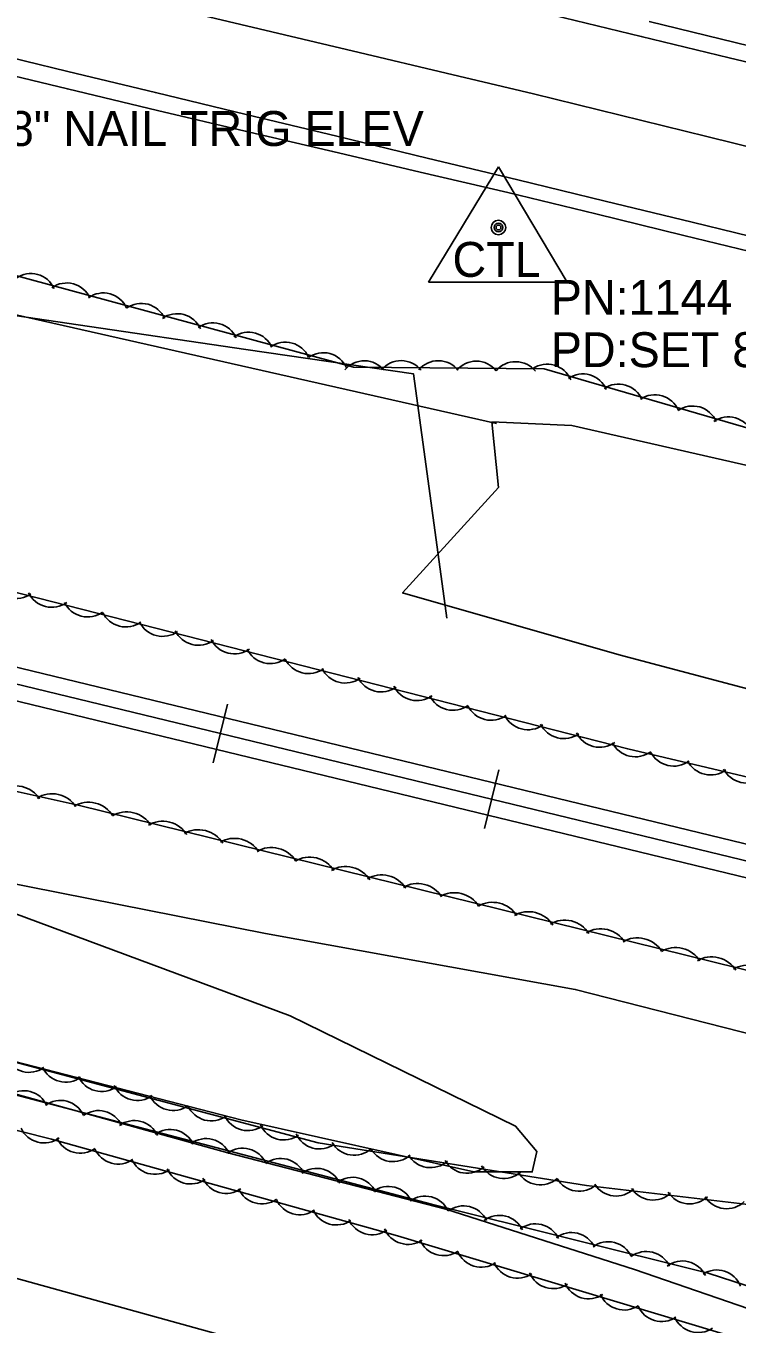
# Model space of a CAD drawing. Extents: x 1441650 to 1491889, y 345904 to 358319.
# Drawn here: x 1451682.5 to 1451784.4, y 352936.1 to 353122 of the extents above; entities that cross this region are included whole.
import ezdxf

# ---------------------------------------------------------------- set-up
doc = ezdxf.new("R2010")
doc.units = 0
for name, color, linetype in [('S_EDGE_PAVEMENT', 7, 'Continuous'), ('S_PAVEMENT_CROWN', 7, 'Continuous'), ('S_PRIMARY_CTL', 7, 'Continuous'), ('S_PRIMARY_CTL_ANNOT', 7, 'Continuous'), ('S_RAILROAD', 7, 'Continuous'), ('S_SECONDARY_CTL_ANNOT', 7, 'Continuous'), ('S_SHOULDER', 7, 'Continuous'), ('S_STREAM', 7, 'Continuous'), ('S_TREE', 7, 'Continuous')]:
    doc.layers.add(name, color=color, linetype=linetype)

msp = doc.modelspace()

# ---------------------------------------------------------------- linework, layer by layer
at = {"layer": 'S_EDGE_PAVEMENT'}
for points in [[(1451650.85, 353124.64), (1451663.41, 353121.6), (1451675.96, 353118.56), (1451688.52, 353115.52), (1451701.07, 353112.49), (1451714.05, 353109.36), (1451727.03, 353106.24), (1451740.01, 353103.11), (1451752.99, 353099.99), (1451765.48, 353096.95), (1451777.98, 353093.92), (1451790.47, 353090.88)], [(1451758.05, 353123.57), (1451770.66, 353120.53), (1451783.27, 353117.48), (1451795.88, 353114.44)]]:
    msp.add_lwpolyline(points, dxfattribs=at)
at = {"layer": 'S_PAVEMENT_CROWN'}
msp.add_lwpolyline([(1451705.23, 353124.17), (1451717.73, 353121.2), (1451730.23, 353118.23), (1451742.73, 353115.26), (1451755.23, 353112.29), (1451767.64, 353109.25), (1451780.05, 353106.21), (1451792.45, 353103.16)], dxfattribs=at)
at = {"layer": 'S_PRIMARY_CTL'}
for p, q in [((1451750.21, 353101.86), (1451740.18, 353085.35)), ((1451750.21, 353101.86), (1451760.03, 353085.35)), ((1451740.18, 353085.35), (1451760.03, 353085.35))]:
    msp.add_line(p, q, dxfattribs=at)
for radius in [1.04, 0.609, 0.344]:
    msp.add_circle((1451750.21, 353093.16), radius, dxfattribs=at)
at = {"layer": 'S_RAILROAD'}
for p, q in [((1451709.34, 353016.48), (1451711.38, 353024.91)), ((1451710.91, 353022.96), (1451710.89, 353022.86)), ((1451709.8, 353018.39), (1451709.81, 353018.42)), ((1451748.22, 353007.06), (1451750.26, 353015.49)), ((1451749.79, 353013.54), (1451749.76, 353013.44)), ((1451748.68, 353008.97), (1451748.69, 353009))]:
    msp.add_line(p, q, dxfattribs=at)
for points in [[(1452391.27, 352858.13), (1451315.37, 353118.79)], [(1452390.72, 352855.86), (1451314.82, 353116.52)], [(1452390.16, 352853.56), (1451314.26, 353114.21)], [(1451710.39, 353020.68), (1451710.36, 353020.69)], [(1451749.27, 353011.27), (1451749.24, 353011.27)]]:
    msp.add_lwpolyline(points, dxfattribs=at)
at = {"layer": 'S_SHOULDER'}
for points in [[(1451649.7, 353122.35), (1451662.62, 353119.24), (1451675.54, 353116.13), (1451688.46, 353113.01), (1451701.38, 353109.9), (1451713.92, 353106.97), (1451726.46, 353104.03), (1451739, 353101.1), (1451751.54, 353098.17), (1451764.16, 353095.1), (1451776.78, 353092.03), (1451789.4, 353088.96)], [(1451771.79, 353122.68), (1451784.12, 353119.66), (1451796.45, 353116.64)]]:
    msp.add_lwpolyline(points, dxfattribs=at)
at = {"layer": 'S_STREAM'}
for points in [[(1451383.13, 353155.3), (1451470.61, 353132.76), (1451570.07, 353109.24), (1451664.79, 353084.35), (1451749.91, 353065.07)], [(1452109.57, 352946.22), (1452091.57, 352950.96), (1451986.3, 352975.72), (1451906.35, 352995.19), (1451767.48, 353031.94), (1451736.48, 353040.82), (1451750.21, 353055.92), (1451749.26, 353065.31), (1451760.74, 353064.8), (1451835.77, 353047.72), (1451901.35, 353032.04), (1451989.35, 353011.18), (1452041.05, 352997.24), (1452069.23, 352991.2), (1452108.22, 352979.84), (1452119.37, 352976.87)], [(1451790.54, 352936.77), (1451769.7, 352943.9), (1451742.69, 352952.54), (1451711.44, 352960.64), (1451661.72, 352974.37), (1451628.9, 352982.47), (1451590.03, 352992.6), (1451539.12, 353003.87), (1451494.17, 353015.26), (1451455.96, 353025.32), (1451404.93, 353038.26), (1451375.41, 353045.32)], [(1451396.96, 353043.5), (1451471.6, 353025.03), (1451506.9, 353018.33), (1451519.44, 353015.31), (1451538.04, 353009.28), (1451583.65, 352997.65), (1451616.17, 352989.86), (1451647.01, 352982.45), (1451713.3, 352965.34), (1451746.67, 352957.92), (1451755.06, 352957.9), (1451755.72, 352960.8), (1451752.66, 352964.42), (1451720.38, 352980.24), (1451678.85, 352995.65), (1451657.62, 353003.74), (1451716.81, 352992.06), (1451761.2, 352984.03), (1451829.92, 352966.49)], [(1451686.05, 352899.89), (1451674.53, 352926.16), (1451670.65, 352937.26), (1451670.26, 352943.5), (1451680.01, 352942.94), (1451726.07, 352930.19), (1451766, 352921.18), (1451782.23, 352912.38), (1451801.16, 352907.65)]]:
    msp.add_lwpolyline(points, dxfattribs=at)
at = {"layer": 'S_TREE'}
for points in [[(1451355.34, 353161.79), (1451437.85, 353142.96), (1451514.28, 353125.15), (1451592, 353103.91), (1451653.51, 353093.73), (1451729.43, 353073.18), (1451756.76, 353072.92), (1451807.16, 353058.25)], [(1451487.74, 353123.46), (1451500.59, 353120.36), (1451513.45, 353117.26), (1451526.3, 353114.16), (1451539.15, 353111.06), (1451552, 353107.96), (1451564.85, 353104.86), (1451577.7, 353101.76), (1451590.55, 353098.66), (1451603.4, 353095.56), (1451616.25, 353092.46), (1451629.1, 353089.36), (1451641.95, 353086.26), (1451665.98, 353082.74), (1451690, 353079.23), (1451714.03, 353075.71), (1451738.05, 353072.2), (1451740.44, 353054.71), (1451742.83, 353037.22)], [(1451487.74, 353123.46), (1451500.59, 353120.36), (1451513.45, 353117.26), (1451526.3, 353114.16), (1451539.15, 353111.06), (1451552, 353107.96), (1451564.85, 353104.86), (1451577.7, 353101.76), (1451590.55, 353098.66), (1451603.4, 353095.56), (1451616.25, 353092.46), (1451629.1, 353089.36), (1451641.95, 353086.26), (1451665.98, 353082.74), (1451690, 353079.23), (1451714.03, 353075.71), (1451738.05, 353072.2), (1451740.44, 353054.71), (1451742.83, 353037.22)], [(1452399.14, 352860.23), (1452392.79, 352867.03), (1452382.12, 352869.59), (1452327.3, 352883.47), (1452173.6, 352920.35), (1452113.09, 352935.02), (1451909.03, 352985.34), (1451768.73, 353018.48), (1451597.59, 353062.21), (1451520.63, 353079.57), (1451497.6, 353087.01), (1451451.58, 353107.05), (1451431.16, 353111.57), (1451407.97, 353109.12), (1451350.29, 353121.94)], [(1451327.8, 353097.43), (1451402.02, 353075.91), (1451483.15, 353063.22), (1451576.93, 353036.02), (1451646.54, 353020.05), (1451689.99, 353010.43), (1451796.02, 352984.25), (1451899.97, 352960.18), (1451949.9, 352948.34), (1452006.53, 352935.3), (1452073.14, 352918.73), (1452124.03, 352905.6), (1452167.72, 352893.63), (1452197.97, 352887.99), (1452238.01, 352878.56), (1452281.14, 352868.99), (1452322.62, 352858.1), (1452348, 352852.48), (1452371.02, 352846.3), (1452385.26, 352842.85), (1452392.41, 352843.39), (1452396.82, 352844.8), (1452398.6, 352846.57)], [(1451805.02, 352950.99), (1451762.83, 352955.93), (1451724.36, 352962.04), (1451640.54, 352984.37), (1451553.19, 353007.33), (1451413.75, 353041.69), (1451358.67, 353056.02), (1451302.51, 353070.69)], [(1451797.66, 352930.1), (1451735.74, 352948.75), (1451686.19, 352962.59), (1451629.07, 352976.98), (1451546.77, 352999.02), (1451506.2, 353008), (1451404.42, 353032.97), (1451405.49, 353036.33), (1451432.43, 353030.37), (1451508.75, 353012.42), (1451559.49, 353000.11), (1451616.93, 352985.63), (1451676.07, 352970.2), (1451740.6, 352953.27), (1451780.24, 352943.4), (1451805.43, 352935.24)]]:
    msp.add_lwpolyline(points, dxfattribs=at)
for centre, major_axis, ratio, start_param, end_param in [((1451683.23, 353082.94), (-3.49, 1.03), 0.997455, 3.848257, 5.621458), ((1451688.36, 353081.59), (-3.49, 1.03), 0.997455, 3.848257, 5.621458), ((1451693.61, 353080.16), (-3.49, 1.03), 0.997455, 3.848257, 5.621458), ((1451699.05, 353078.66), (-3.49, 1.03), 0.997455, 3.848257, 5.621458), ((1451704.18, 353077.19), (-3.49, 1.03), 0.997455, 3.848257, 5.621458), ((1451709.3, 353075.88), (-3.49, 1.03), 0.997455, 3.848257, 5.621458), ((1451714.43, 353074.53), (-3.49, 1.03), 0.997455, 3.848257, 5.621458), ((1451719.68, 353073.11), (-3.49, 1.03), 0.997455, 3.848257, 5.621458), ((1451725.12, 353071.6), (-3.49, 1.03), 0.997455, 3.848257, 5.621458), ((1451730.99, 353070.44), (-3.64, 0.1), 0.997593, 3.842408, 5.615608), ((1451736.27, 353070.46), (-3.64, 0.1), 0.997593, 3.842408, 5.615608), ((1451741.58, 353070.45), (-3.64, 0.1), 0.997593, 3.842408, 5.615608), ((1451747.02, 353070.39), (-3.64, 0.1), 0.997593, 3.842408, 5.615608), ((1451752.66, 353070.31), (-3.64, 0.1), 0.997593, 3.842408, 5.615608), ((1451757.21, 353069.95), (-3.54, 0.88), 0.997455, 3.785801, 5.559002), ((1451762.3, 353068.55), (-3.54, 0.88), 0.997455, 3.785801, 5.559002), ((1451767.41, 353067.1), (-3.54, 0.88), 0.997455, 3.785801, 5.559002), ((1451772.63, 353065.57), (-3.54, 0.88), 0.997455, 3.785801, 5.559002), ((1451778.04, 353063.96), (-3.54, 0.88), 0.997455, 3.785801, 5.559002), ((1451783.14, 353062.4), (-3.54, 0.88), 0.997455, 3.785801, 5.559002), ((1451681.04, 353043.56), (3.51, -0.98), 0.973746, 3.847136, 5.620337), ((1451686.17, 353042.32), (3.51, -0.98), 0.973746, 3.847136, 5.620337), ((1451691.32, 353040.93), (3.51, -0.98), 0.973746, 3.847136, 5.620337), ((1451696.79, 353039.5), (3.51, -0.98), 0.973746, 3.847136, 5.620337), ((1451702.06, 353038.15), (3.51, -0.98), 0.973746, 3.847136, 5.620337), ((1451707.2, 353036.88), (3.51, -0.98), 0.973746, 3.847136, 5.620337), ((1451712.34, 353035.64), (3.51, -0.98), 0.973746, 3.847136, 5.620337), ((1451717.49, 353034.25), (3.51, -0.98), 0.973746, 3.847136, 5.620337), ((1451722.95, 353032.82), (3.51, -0.98), 0.973746, 3.847136, 5.620337), ((1451728.22, 353031.47), (3.51, -0.98), 0.973746, 3.847136, 5.620337), ((1451733.37, 353030.19), (3.51, -0.98), 0.973746, 3.847136, 5.620337), ((1451738.51, 353028.95), (3.51, -0.98), 0.973746, 3.847136, 5.620337), ((1451743.66, 353027.56), (3.51, -0.98), 0.973746, 3.847136, 5.620337), ((1451749.12, 353026.13), (3.51, -0.98), 0.973746, 3.847136, 5.620337), ((1451754.39, 353024.78), (3.51, -0.98), 0.973746, 3.847136, 5.620337), ((1451759.54, 353023.5), (3.51, -0.98), 0.973746, 3.847136, 5.620337), ((1451764.68, 353022.27), (3.51, -0.98), 0.973746, 3.847136, 5.620337), ((1451769.78, 353020.9), (3.51, -0.98), 0.97372, 3.86825, 5.64145), ((1451775.27, 353019.57), (3.51, -0.98), 0.97372, 3.86825, 5.64145), ((1451780.56, 353018.31), (3.51, -0.98), 0.97372, 3.86825, 5.64145), ((1451785.73, 353017.13), (3.51, -0.98), 0.97372, 3.86825, 5.64145), ((1451681.27, 353010.03), (-3.56, 0.79), 0.854394, 3.825789, 5.598989), ((1451686.46, 353008.91), (-3.56, 0.79), 0.854394, 3.825789, 5.598989), ((1451691.72, 353007.69), (-3.52, 0.93), 0.854299, 3.844514, 5.617715), ((1451697.19, 353006.31), (-3.52, 0.93), 0.854299, 3.844514, 5.617715), ((1451702.35, 353004.97), (-3.52, 0.93), 0.854299, 3.844514, 5.617715), ((1451707.5, 353003.76), (-3.52, 0.93), 0.854299, 3.844514, 5.617715), ((1451712.65, 353002.52), (-3.52, 0.93), 0.854299, 3.844514, 5.617715), ((1451717.94, 353001.21), (-3.52, 0.93), 0.854299, 3.844514, 5.617715), ((1451723.41, 352999.83), (-3.52, 0.93), 0.854299, 3.844514, 5.617715), ((1451728.57, 352998.49), (-3.52, 0.93), 0.854299, 3.844514, 5.617715), ((1451733.72, 352997.29), (-3.52, 0.93), 0.854299, 3.844514, 5.617715), ((1451738.87, 352996.05), (-3.52, 0.93), 0.854299, 3.844514, 5.617715), ((1451744.16, 352994.74), (-3.52, 0.93), 0.854299, 3.844514, 5.617715), ((1451749.63, 352993.36), (-3.52, 0.93), 0.854299, 3.844514, 5.617715), ((1451754.79, 352992.02), (-3.52, 0.93), 0.854299, 3.844514, 5.617715), ((1451759.94, 352990.81), (-3.52, 0.93), 0.854299, 3.844514, 5.617715), ((1451765.09, 352989.57), (-3.52, 0.93), 0.854299, 3.844514, 5.617715), ((1451770.37, 352988.27), (-3.52, 0.93), 0.854299, 3.844514, 5.617715), ((1451775.85, 352986.88), (-3.52, 0.93), 0.854299, 3.844514, 5.617715), ((1451781.01, 352985.55), (-3.52, 0.93), 0.854299, 3.844514, 5.617715), ((1451786.16, 352984.34), (-3.52, 0.93), 0.854299, 3.844514, 5.617715), ((1451682.95, 352975.79), (3.52, -0.94), 0.999879, 3.825789, 5.598989), ((1451688.21, 352974.39), (3.52, -0.94), 0.999879, 3.825789, 5.598989), ((1451693.34, 352973.06), (3.52, -0.94), 0.999879, 3.825789, 5.598989), ((1451682.19, 352965.89), (-3.52, 0.92), 0.998646, 3.825789, 5.598989), ((1451698.47, 352971.77), (3.52, -0.94), 0.999879, 3.825789, 5.598989), ((1451687.45, 352964.5), (-3.52, 0.92), 0.998646, 3.825789, 5.598989), ((1451703.6, 352970.33), (3.52, -0.94), 0.999879, 3.825789, 5.598989), ((1451692.91, 352963.04), (-3.52, 0.92), 0.998646, 3.825789, 5.598989), ((1451709.05, 352968.84), (3.52, -0.94), 0.999879, 3.825789, 5.598989), ((1451714.31, 352967.44), (3.52, -0.94), 0.999879, 3.825789, 5.598989), ((1451685.1, 352965.68), (3.48, -1.07), 0.998645, 3.87718, 5.650381), ((1451698.05, 352961.61), (-3.52, 0.92), 0.998646, 3.825789, 5.598989), ((1451703.18, 352960.34), (-3.52, 0.92), 0.998646, 3.825789, 5.598989), ((1451719.44, 352966.11), (3.52, -0.94), 0.999879, 3.825789, 5.598989), ((1451690.3, 352964.2), (3.33, -1.47), 0.998614, 3.968761, 5.741962), ((1451708.32, 352959.03), (-3.52, 0.92), 0.998646, 3.825789, 5.598989), ((1451724.56, 352964.82), (3.52, -0.94), 0.999879, 3.825789, 5.598989), ((1451729.54, 352963.92), (3.41, -1.29), 0.999872, 4.028989, 5.80219), ((1451695.73, 352962.65), (3.33, -1.47), 0.998614, 3.968761, 5.741962), ((1451713.58, 352957.65), (-3.52, 0.92), 0.998646, 3.825789, 5.598989), ((1451735.11, 352963), (3.41, -1.29), 0.999872, 4.028989, 5.80219), ((1451740.48, 352962.14), (3.41, -1.29), 0.999872, 4.028989, 5.80219), ((1451700.97, 352961.18), (3.33, -1.47), 0.998614, 3.968761, 5.741962), ((1451719.03, 352956.18), (-3.52, 0.92), 0.998646, 3.825789, 5.598989), ((1451724.17, 352954.76), (-3.52, 0.92), 0.998646, 3.825789, 5.598989), ((1451745.72, 352961.34), (3.41, -1.29), 0.999872, 4.028989, 5.80219), ((1451750.95, 352960.59), (3.41, -1.29), 0.999872, 4.028989, 5.80219), ((1451706.09, 352959.79), (3.33, -1.47), 0.998614, 3.968761, 5.741962), ((1451711.19, 352958.44), (3.33, -1.47), 0.998614, 3.968761, 5.741962), ((1451729.3, 352953.49), (-3.52, 0.92), 0.998646, 3.825789, 5.598989), ((1451756.21, 352959.68), (3.41, -1.29), 0.999872, 4.028989, 5.80219), ((1451761.78, 352958.76), (3.41, -1.29), 0.999872, 4.028989, 5.80219), ((1451716.31, 352956.94), (3.33, -1.47), 0.998614, 3.968761, 5.741962), ((1451734.44, 352952.18), (-3.52, 0.92), 0.998646, 3.825789, 5.598989), ((1451767.07, 352958.08), (3.62, -0.42), 0.999877, 3.825789, 5.598989), ((1451772.34, 352957.5), (3.62, -0.42), 0.999877, 3.825789, 5.598989), ((1451777.6, 352956.95), (3.62, -0.42), 0.999877, 3.825789, 5.598989), ((1451721.74, 352955.39), (3.33, -1.47), 0.998614, 3.968761, 5.741962), ((1451739.7, 352950.79), (-3.52, 0.92), 0.998646, 3.825789, 5.598989), ((1451745.2, 352949.39), (-3.53, 0.89), 0.998649, 3.829498, 5.602699), ((1451782.89, 352956.26), (3.62, -0.42), 0.999877, 3.825789, 5.598989), ((1451726.98, 352953.92), (3.33, -1.47), 0.998614, 3.968761, 5.741962), ((1451732.1, 352952.53), (3.33, -1.47), 0.998614, 3.968761, 5.741962), ((1451750.36, 352948.03), (-3.53, 0.89), 0.998649, 3.829498, 5.602699), ((1451737.25, 352951.15), (3.38, -1.37), 0.998626, 3.918879, 5.69208), ((1451755.51, 352946.82), (-3.53, 0.89), 0.998649, 3.829498, 5.602699), ((1451760.66, 352945.57), (-3.53, 0.89), 0.998649, 3.829498, 5.602699), ((1451742.34, 352949.54), (3.38, -1.37), 0.998626, 3.918879, 5.69208), ((1451765.94, 352944.25), (-3.53, 0.89), 0.998649, 3.829498, 5.602699), ((1451747.74, 352947.88), (3.38, -1.37), 0.998626, 3.918879, 5.69208), ((1451771.41, 352942.86), (-3.53, 0.89), 0.998649, 3.829498, 5.602699), ((1451752.95, 352946.31), (3.38, -1.37), 0.998626, 3.918879, 5.69208), ((1451776.57, 352941.5), (-3.53, 0.89), 0.998649, 3.829498, 5.602699), ((1451781.5, 352940.2), (-1.53, 3.31), 0.997025, 4.652342, 6.425543), ((1451758.04, 352944.81), (3.38, -1.37), 0.998626, 3.918879, 5.69208), ((1451763.12, 352943.36), (3.38, -1.37), 0.998626, 3.918879, 5.69208), ((1451768.2, 352941.75), (3.38, -1.37), 0.998626, 3.918879, 5.69208), ((1451773.6, 352940.09), (3.38, -1.37), 0.998626, 3.918879, 5.69208), ((1451778.81, 352938.52), (3.38, -1.37), 0.998626, 3.918879, 5.69208)]:
    msp.add_ellipse(centre, major_axis=major_axis, ratio=ratio, start_param=start_param, end_param=end_param, dxfattribs=at)

# ---------------------------------------------------------------- texts
at = {"layer": 'S_PRIMARY_CTL'}
msp.add_text('CTL', height=5, rotation=360, dxfattribs=at).set_placement((1451743.62, 353086.09))
at = {"layer": 'S_PRIMARY_CTL_ANNOT'}
for s, p in [('PN:1144', (1451757.71, 353080.66)), ('PD:SET 8"B NAIL TRIG ELEV', (1451757.71, 353073.16))]:
    msp.add_text(s, height=5, dxfattribs=at).set_placement(p)
at = {"layer": 'S_SECONDARY_CTL_ANNOT'}
msp.add_text('PD:SET 8" NAIL TRIG ELEV', height=5, dxfattribs=at).set_placement((1451653.91, 353104.84))

doc.saveas('drawing.dxf')
